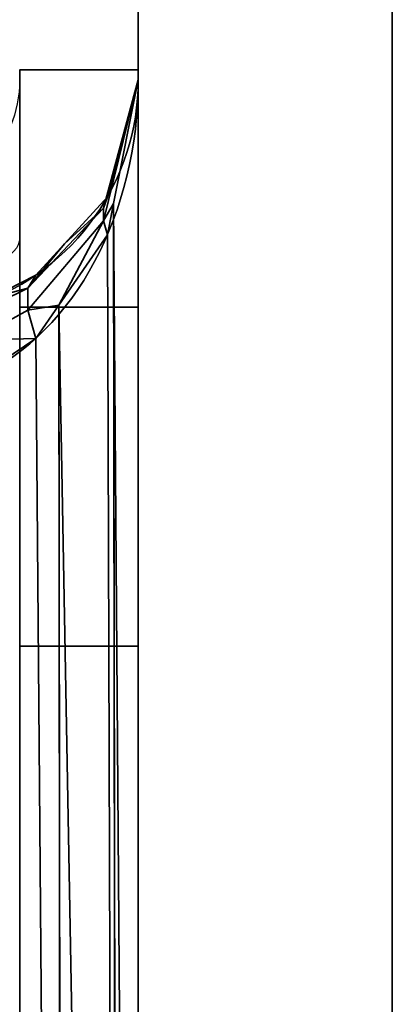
# Model space of a CAD drawing. Header units: millimetres. Extents: x -503 to 6703, y -110 to 249.
# Tile 345 of 656: x 1134.8 to 1137, y -7.11 to -1.3. Entities that reach past the tile are written whole.
import ezdxf

# ---------------------------------------------------------------- set-up
doc = ezdxf.new("R2010")
doc.units = ezdxf.units.MM
doc.layers.add('151', color=7, linetype='Continuous', true_color=0xffffff)

# ---------------------------------------------------------------- blocks, each defined once
blk = doc.blocks.new('UG_SURFACE_002')
at = {"layer": '151', "color": 252, "linetype": 'Continuous', "lineweight": 35}
for points in [[(2052.5, -9.3, 2212.25), (2052.5, 230.4, 2212.25), (947.5, 230.4, 2212.25), (947.5, -9.3, 2212.25)], [(1097.5, -9.3, 2062.2499), (1097.5, 230.4, 2062.2499), (1902.5, 230.4, 2062.2499), (1902.5, -9.3, 2062.2499)]]:
    blk.add_3dface(points, dxfattribs=at)
blk = doc.blocks.new('UG_SURFACE_148')
at = {"layer": '151', "color": 252, "linetype": 'Continuous', "lineweight": 35}
for points in [[(1135.5, -1.6, 1165), (1135.5, -1.6, 980), (1134.8, -1.6, 980), (1134.8, -1.6, 1165)], [(1135.5, -3, 1165), (1135.5, -1.6, 1165), (1134.8, -1.6, 1165), (1134.8, -3, 1165)], [(1134.8, -22.0201, 980), (1134.8, -1.6, 980), (1135.5, -1.6, 980), (1135.5, -22.0201, 980)], [(1135.5, -1.6, 980), (1135.5, -10.686, 983.9848), (1135.5, -11.1779, 983.7008)], [(1135.5, -11.1779, 983.7008), (1135.5, -11.7428, 983.6414), (1135.5, -22.0201, 980), (1135.5, -1.6, 980)], [(1135.5, -1.6, 980), (1135.5, -10.234, 985), (1135.5, -10.3521, 984.4444)], [(1135.5, -1.6, 980), (1135.5, -1.6, 1165), (1135.5, -1.659, 1005.5641)], [(1135.5, -10.3521, 984.4444), (1135.5, -10.686, 983.9848), (1135.5, -1.6, 980)], [(1135.5, -1.659, 1005.5641), (1135.5, -10.234, 985), (1135.5, -1.6, 980)], [(1135.5, -1.6, 1165), (1135.5, -1.659, 1164.436), (1135.5, -1.659, 1005.5641)], [(1135.5, -1.6, 1165), (1135.5, -3, 1165), (1135.5, -1.659, 1164.436)], [(1135.295, -2.4906, 1163.9408), (1135.5, -1.659, 1164.436), (1135.3548, -2.3881, 1164.1217)], [(1135.3611, -2.1854, 1163.8892), (1135.5, -1.659, 1164.436), (1135.295, -2.4151, 1163.8317)], [(1135.5, -1.659, 1164.436), (1135.295, -2.4906, 1163.9408), (1135.295, -2.4151, 1163.8317)], [(1135.295, -2.4151, 1006.1682), (1135.5, -1.659, 1005.5641), (1135.3611, -2.1854, 1006.1108)], [(1135.3548, -2.3881, 1005.8782), (1135.5, -1.659, 1005.5641), (1135.295, -2.4906, 1006.0592)], [(1135.5, -1.659, 1005.5641), (1135.295, -2.4151, 1006.1682), (1135.295, -2.4906, 1006.0592)], [(1135.3548, -2.3881, 1164.1217), (1135.5, -1.659, 1164.436), (1135.5, -22.0201, 1172.0912)], [(1135.5, -22.0201, 997.9088), (1135.5, -1.659, 1005.5641), (1135.3548, -2.3881, 1005.8782)], [(1135.5, -1.659, 1005.5641), (1135.5, -1.659, 1164.436), (1135.3611, -2.1854, 1163.8892), (1135.3611, -2.1854, 1006.1108)], [(1135.5, -1.659, 1005.5641), (1135.5, -8.7428, 994.8586), (1135.5, -8.1779, 994.7992)], [(1135.5, -22.0201, 1172.0912), (1135.5, -1.659, 1164.436), (1135.5, -3, 1165)], [(1135.5, -1.659, 1005.5641), (1135.5, -7.686, 994.5152), (1135.5, -7.3521, 994.0556)], [(1135.5, -1.659, 1005.5641), (1135.5, -22.0201, 997.9088), (1135.5, -9.283, 994.683), (1135.5, -8.7428, 994.8586)], [(1135.5, -8.1779, 994.7992), (1135.5, -7.686, 994.5152), (1135.5, -1.659, 1005.5641)], [(1135.5, -10.3521, 985.5556), (1135.5, -1.659, 1005.5641), (1135.5, -7.3521, 992.9444)], [(1135.5, -1.659, 1005.5641), (1135.5, -10.3521, 985.5556), (1135.5, -10.234, 985)], [(1135.5, -7.3521, 994.0556), (1135.5, -7.234, 993.5), (1135.5, -1.659, 1005.5641)], [(1135.5, -1.659, 1005.5641), (1135.5, -7.234, 993.5), (1135.5, -7.3521, 992.9444)], [(1135.295, -2.4151, 1163.8317), (1135.3178, -2.3497, 1163.7186), (1135.3611, -2.1854, 1163.8892)], [(1135.3611, -2.1854, 1006.1108), (1135.3178, -2.3497, 1006.2814), (1135.295, -2.4151, 1006.1682)], [(1135.3178, -2.3497, 1006.2814), (1135.3611, -2.1854, 1163.8892), (1135.3178, -2.3497, 1163.7186)], [(1135.3178, -2.3497, 1006.2814), (1135.3611, -2.1854, 1006.1108), (1135.3611, -2.1854, 1163.8892)], [(1135.065, -2.6258, 1163.4319), (1135.3178, -2.3497, 1163.7186), (1135.295, -2.4151, 1163.8317)], [(1135.3178, -2.3497, 1163.7186), (1135.065, -2.6258, 1006.5682), (1135.3178, -2.3497, 1006.2814)], [(1135.3178, -2.3497, 1163.7186), (1135.065, -2.6258, 1163.4319), (1135.065, -2.6258, 1006.5682)], [(1135.295, -2.4151, 1006.1682), (1135.3178, -2.3497, 1006.2814), (1135.065, -2.6258, 1006.5682)], [(1135.295, -2.4151, 1163.8317), (1134.8485, -2.888, 1163.4473), (1135.065, -2.6258, 1163.4319)], [(1135.295, -2.4151, 1163.8317), (1135.295, -2.4906, 1163.9408), (1134.8485, -3.017, 1163.6335), (1134.8485, -2.888, 1163.4473)], [(1135.065, -2.6258, 1006.5682), (1134.8485, -2.888, 1006.5528), (1135.295, -2.4151, 1006.1682)], [(1135.295, -2.4906, 1006.0592), (1135.295, -2.4151, 1006.1682), (1134.8485, -2.888, 1006.5528), (1134.8485, -3.017, 1006.3665)], [(1135.3548, -2.3881, 1164.1217), (1135.3178, -2.5735, 1164.0419), (1135.295, -2.4906, 1163.9408)], [(1135.295, -2.4906, 1006.0592), (1135.3178, -2.5735, 1005.9581), (1135.3548, -2.3881, 1005.8782)], [(1135.3178, -2.5735, 1164.0419), (1135.3548, -2.3881, 1164.1217), (1135.3824, -22.2166, 1171.5686)], [(1135.3824, -22.2166, 998.4314), (1135.3548, -2.3881, 1005.8782), (1135.3178, -2.5735, 1005.9581)], [(1135.5, -22.0201, 1172.0912), (1135.3862, -22.2146, 1171.5738), (1135.3548, -2.3881, 1164.1217)], [(1135.3862, -22.2146, 1171.5738), (1135.3824, -22.2166, 1171.5686), (1135.3548, -2.3881, 1164.1217)], [(1135.3548, -2.3881, 1005.8782), (1135.3824, -22.2166, 998.4314), (1135.3862, -22.2146, 998.4262)], [(1135.3548, -2.3881, 1005.8782), (1135.3862, -22.2146, 998.4262), (1135.5, -22.0201, 997.9088)], [(1135.0309, -2.9883, 1163.8631), (1134.8485, -3.017, 1163.6335), (1135.295, -2.4906, 1163.9408)], [(1135.295, -2.4906, 1006.0592), (1134.8485, -3.017, 1006.3665), (1135.0309, -2.9883, 1006.1369)], [(1135.295, -2.4906, 1163.9408), (1135.3178, -2.5735, 1164.0419), (1135.0309, -2.9883, 1163.8631)], [(1135.0309, -2.9883, 1006.1369), (1135.3178, -2.5735, 1005.9581), (1135.295, -2.4906, 1006.0592)], [(1135.0309, -2.9883, 1163.8631), (1135.3178, -2.5735, 1164.0419), (1135.3824, -22.2166, 1171.5686)], [(1135.3824, -22.2166, 998.4314), (1135.3178, -2.5735, 1005.9581), (1135.0309, -2.9883, 1006.1369)], [(1134.8485, -2.888, 1163.4473), (1134.895, -2.8114, 1163.2391), (1135.065, -2.6258, 1163.4319)], [(1135.065, -2.6258, 1006.5682), (1134.895, -2.8114, 1006.7608), (1134.8485, -2.888, 1006.5528)], [(1134.895, -2.8114, 1006.7608), (1135.065, -2.6258, 1163.4319), (1134.895, -2.8114, 1163.2391)], [(1134.895, -2.8114, 1006.7608), (1135.065, -2.6258, 1006.5682), (1135.065, -2.6258, 1163.4319)], [(1134.6321, -2.9453, 1163.1), (1134.895, -2.8114, 1163.2391), (1134.8485, -2.888, 1163.4473)], [(1134.895, -2.8114, 1163.2391), (1134.6321, -2.9453, 1006.9), (1134.895, -2.8114, 1006.7608)], [(1134.895, -2.8114, 1163.2391), (1134.6321, -2.9453, 1163.1), (1134.6321, -2.9453, 1006.9)], [(1134.8485, -2.888, 1006.5528), (1134.895, -2.8114, 1006.7608), (1134.6321, -2.9453, 1006.9)], [(1134.8485, -2.888, 1163.4473), (1134.5266, -3.0454, 1163.3161), (1134.6321, -2.9453, 1163.1)], [(1134.8485, -2.888, 1163.4473), (1134.8485, -3.017, 1163.6335), (1134.5266, -3.1951, 1163.5323), (1134.5266, -3.0454, 1163.3161)], [(1134.6321, -2.9453, 1006.9), (1134.5266, -3.0454, 1006.6839), (1134.8485, -2.888, 1006.5528)], [(1134.8485, -3.017, 1006.3665), (1134.8485, -2.888, 1006.5528), (1134.5266, -3.0454, 1006.6839), (1134.5266, -3.1951, 1006.4677)], [(1134.5266, -3.1951, 1163.5323), (1134.8485, -3.017, 1163.6335), (1134.895, -3.1848, 1163.7784)], [(1134.895, -3.1848, 1006.2215), (1134.8485, -3.017, 1006.3665), (1134.5266, -3.1951, 1006.4677)], [(1134.8, -3, 1177.3725), (1135.5, -3, 1177.3725), (1135.5, -3, 1165), (1134.8, -3, 1165)], [(1134.8, -5, 1190.0001), (1135.5, -5, 1190.0001), (1135.5, -3, 1177.3725), (1134.8, -3, 1177.3725)], [(1135.0309, -2.9883, 1163.8631), (1134.895, -3.1848, 1163.7784), (1134.8485, -3.017, 1163.6335)], [(1134.8485, -3.017, 1006.3665), (1134.895, -3.1848, 1006.2215), (1135.0309, -2.9883, 1006.1369)], [(1134.895, -3.1848, 1163.7784), (1135.0309, -2.9883, 1163.8631), (1135.0532, -22.3807, 1171.1322)], [(1135.0532, -22.3807, 998.8678), (1135.0309, -2.9883, 1006.1369), (1134.895, -3.1848, 1006.2215)], [(1135.3824, -22.2166, 1171.5686), (1135.056, -22.38, 1171.1339), (1135.0309, -2.9883, 1163.8631)], [(1135.056, -22.38, 1171.1339), (1135.0532, -22.3807, 1171.1322), (1135.0309, -2.9883, 1163.8631)], [(1135.0309, -2.9883, 1006.1369), (1135.0532, -22.3807, 998.8678), (1135.056, -22.38, 998.8661)], [(1135.0309, -2.9883, 1006.1369), (1135.056, -22.38, 998.8661), (1135.3824, -22.2166, 998.4314)], [(1135.5, -22.0201, 1190.0001), (1135.5, -3, 1165), (1135.5, -9.7051, 1175.6971)], [(1135.5, -7.686, 1177.5151), (1135.5, -7.3521, 1177.0556), (1135.5, -3, 1177.3725), (1135.5, -5, 1190.0001)], [(1135.5, -7.3521, 1177.0556), (1135.5, -7.234, 1176.5), (1135.5, -3, 1177.3725)], [(1135.5, -3, 1165), (1135.5, -22.0201, 1190.0001), (1135.5, -22.0201, 1172.0912)], [(1135.5, -3, 1165), (1135.5, -9.283, 1175.3169), (1135.5, -9.7051, 1175.6971)], [(1135.5, -3, 1165), (1135.5, -8.7428, 1175.1415), (1135.5, -9.283, 1175.3169)], [(1135.5, -3, 1165), (1135.5, -8.1779, 1175.2008), (1135.5, -8.7428, 1175.1415)], [(1135.5, -3, 1165), (1135.5, -7.686, 1175.4849), (1135.5, -8.1779, 1175.2008)], [(1135.5, -3, 1165), (1135.5, -7.3521, 1175.9443), (1135.5, -7.686, 1175.4849)], [(1135.5, -3, 1165), (1135.5, -7.234, 1176.5), (1135.5, -7.3521, 1175.9443)], [(1135.5, -3, 1165), (1135.5, -3, 1177.3725), (1135.5, -7.234, 1176.5)], [(1134.895, -3.1848, 1163.7784), (1134.5648, -3.4075, 1163.6825), (1134.5266, -3.1951, 1163.5323)], [(1134.5266, -3.1951, 1006.4677), (1134.5648, -3.4075, 1006.3175), (1134.895, -3.1848, 1006.2215)], [(1134.5648, -3.4075, 1163.6825), (1134.895, -3.1848, 1163.7784), (1135.0532, -22.3807, 1171.1322)], [(1135.0532, -22.3807, 998.8678), (1134.895, -3.1848, 1006.2215), (1134.5648, -3.4075, 1006.3175)], [(1135.0532, -22.3807, 1171.1322), (1134.5648, -22.4849, 1170.855), (1134.5648, -3.4075, 1163.6825)], [(1134.5648, -3.4075, 1006.3175), (1134.5648, -22.4849, 999.1449), (1135.0532, -22.3807, 998.8678)], [(1135.5, -22.0201, 1190.0001), (1135.5, -5, 1190.0001), (1134.8, -5, 1190.0001), (1134.8, -22.0201, 1190.0001)], [(1135.5, -5, 1190.0001), (1135.5, -8.1779, 1177.7992), (1135.5, -7.686, 1177.5151)], [(1135.5, -5, 1190.0001), (1135.5, -11.1779, 1186.2992), (1135.5, -10.686, 1186.0151)], [(1135.5, -5, 1190.0001), (1135.5, -10.234, 1184.9999), (1135.5, -8.7428, 1177.8586), (1135.5, -8.1779, 1177.7992)], [(1135.5, -10.686, 1186.0151), (1135.5, -10.3521, 1185.5556), (1135.5, -5, 1190.0001)], [(1135.5, -5, 1190.0001), (1135.5, -22.0201, 1190.0001), (1135.5, -11.7428, 1186.3586), (1135.5, -11.1779, 1186.2992)], [(1135.5, -10.3521, 1185.5556), (1135.5, -10.234, 1184.9999), (1135.5, -5, 1190.0001)]]:
    blk.add_3dface(points, dxfattribs=at)
blk = doc.blocks.new('UG_SURFACE_184')
at = {"layer": '151', "color": 252, "linetype": 'Continuous', "lineweight": 35}
for points in [[(1135.5, 62.62, 2021.75), (1135.5, 62.62, -7.75), (1135.5, -26.22, -7.75), (1135.5, -26.22, 2021.75)], [(1137, -26.22, 2020.2501), (1137, 62.62, 2020.2501), (1135.5, 62.62, 2021.75), (1135.5, -26.22, 2021.75)], [(1137, 62.62, -7.75), (1137, -26.22, -7.75), (1135.5, -26.22, -7.75), (1135.5, 62.62, -7.75)], [(1137, 62.62, 2020.2501), (1137, -26.22, 2020.2501), (1137, -26.22, -7.75), (1137, 62.62, -7.75)]]:
    blk.add_3dface(points, dxfattribs=at)
blk = doc.blocks.new('UG_SURFACE_185')
at = {"layer": '151', "color": 252, "linetype": 'Continuous', "lineweight": 35}
for points in [[(1135.5, 62.62, 2021.75), (1135.5, 62.62, -7.75), (1135.5, -26.22, -7.75), (1135.5, -26.22, 2021.75)], [(1137, -26.22, 2020.2501), (1137, 62.62, 2020.2501), (1135.5, 62.62, 2021.75), (1135.5, -26.22, 2021.75)], [(1137, 62.62, -7.75), (1137, -26.22, -7.75), (1135.5, -26.22, -7.75), (1135.5, 62.62, -7.75)], [(1137, 62.62, 2020.2501), (1137, -26.22, 2020.2501), (1137, -26.22, -7.75), (1137, 62.62, -7.75)]]:
    blk.add_3dface(points, dxfattribs=at)
blk = doc.blocks.new('UG_SURFACE_186')
at = {"layer": '151', "color": 252, "linetype": 'Continuous', "lineweight": 35}
for points in [[(1135.5, -26.22, 2021.75), (1864.5, -26.22, 2021.75), (1864.5, 62.62, 2021.75), (1135.5, 62.62, 2021.75)], [(1135.5, -26.22, 2021.75), (1135.5, 62.62, 2021.75), (1137, 62.62, 2020.2501), (1137, -26.22, 2020.2501)], [(1137, -26.22, 2020.2501), (1137, 62.62, 2020.2501), (1863, 62.62, 2020.2501), (1863, -26.22, 2020.2501)]]:
    blk.add_3dface(points, dxfattribs=at)
blk = doc.blocks.new('UG_SURFACE_191')
at = {"layer": '151', "color": 252, "linetype": 'Continuous', "lineweight": 35}
for points in [[(1135.5, -1.6, 1165), (1135.5, -1.6, 980), (1134.8, -1.6, 980), (1134.8, -1.6, 1165)], [(1135.5, -3, 1165), (1135.5, -1.6, 1165), (1134.8, -1.6, 1165), (1134.8, -3, 1165)], [(1134.8, -22.0201, 980), (1134.8, -1.6, 980), (1135.5, -1.6, 980), (1135.5, -22.0201, 980)], [(1135.5, -1.6, 980), (1135.5, -10.686, 983.9848), (1135.5, -11.1779, 983.7008)], [(1135.5, -11.1779, 983.7008), (1135.5, -11.7428, 983.6414), (1135.5, -22.0201, 980), (1135.5, -1.6, 980)], [(1135.5, -1.6, 980), (1135.5, -10.234, 985), (1135.5, -10.3521, 984.4444)], [(1135.5, -1.6, 980), (1135.5, -1.6, 1165), (1135.5, -1.659, 1005.5641)], [(1135.5, -10.3521, 984.4444), (1135.5, -10.686, 983.9848), (1135.5, -1.6, 980)], [(1135.5, -1.659, 1005.5641), (1135.5, -10.234, 985), (1135.5, -1.6, 980)], [(1135.5, -1.6, 1165), (1135.5, -1.659, 1164.436), (1135.5, -1.659, 1005.5641)], [(1135.5, -1.6, 1165), (1135.5, -3, 1165), (1135.5, -1.659, 1164.436)], [(1135.295, -2.4906, 1163.9408), (1135.5, -1.659, 1164.436), (1135.3548, -2.3881, 1164.1217)], [(1135.3611, -2.1854, 1163.8892), (1135.5, -1.659, 1164.436), (1135.295, -2.4151, 1163.8317)], [(1135.5, -1.659, 1164.436), (1135.295, -2.4906, 1163.9408), (1135.295, -2.4151, 1163.8317)], [(1135.295, -2.4151, 1006.1682), (1135.5, -1.659, 1005.5641), (1135.3611, -2.1854, 1006.1108)], [(1135.3548, -2.3881, 1005.8782), (1135.5, -1.659, 1005.5641), (1135.295, -2.4906, 1006.0592)], [(1135.5, -1.659, 1005.5641), (1135.295, -2.4151, 1006.1682), (1135.295, -2.4906, 1006.0592)], [(1135.3548, -2.3881, 1164.1217), (1135.5, -1.659, 1164.436), (1135.5, -22.0201, 1172.0912)], [(1135.5, -22.0201, 997.9088), (1135.5, -1.659, 1005.5641), (1135.3548, -2.3881, 1005.8782)], [(1135.5, -1.659, 1005.5641), (1135.5, -1.659, 1164.436), (1135.3611, -2.1854, 1163.8892), (1135.3611, -2.1854, 1006.1108)], [(1135.5, -1.659, 1005.5641), (1135.5, -8.7428, 994.8586), (1135.5, -8.1779, 994.7992)], [(1135.5, -22.0201, 1172.0912), (1135.5, -1.659, 1164.436), (1135.5, -3, 1165)], [(1135.5, -1.659, 1005.5641), (1135.5, -7.686, 994.5152), (1135.5, -7.3521, 994.0556)], [(1135.5, -1.659, 1005.5641), (1135.5, -22.0201, 997.9088), (1135.5, -9.283, 994.683), (1135.5, -8.7428, 994.8586)], [(1135.5, -8.1779, 994.7992), (1135.5, -7.686, 994.5152), (1135.5, -1.659, 1005.5641)], [(1135.5, -10.3521, 985.5556), (1135.5, -1.659, 1005.5641), (1135.5, -7.3521, 992.9444)], [(1135.5, -1.659, 1005.5641), (1135.5, -10.3521, 985.5556), (1135.5, -10.234, 985)], [(1135.5, -7.3521, 994.0556), (1135.5, -7.234, 993.5), (1135.5, -1.659, 1005.5641)], [(1135.5, -1.659, 1005.5641), (1135.5, -7.234, 993.5), (1135.5, -7.3521, 992.9444)], [(1135.295, -2.4151, 1163.8317), (1135.3178, -2.3497, 1163.7186), (1135.3611, -2.1854, 1163.8892)], [(1135.3611, -2.1854, 1006.1108), (1135.3178, -2.3497, 1006.2814), (1135.295, -2.4151, 1006.1682)], [(1135.3178, -2.3497, 1006.2814), (1135.3611, -2.1854, 1163.8892), (1135.3178, -2.3497, 1163.7186)], [(1135.3178, -2.3497, 1006.2814), (1135.3611, -2.1854, 1006.1108), (1135.3611, -2.1854, 1163.8892)], [(1135.065, -2.6258, 1163.4319), (1135.3178, -2.3497, 1163.7186), (1135.295, -2.4151, 1163.8317)], [(1135.3178, -2.3497, 1163.7186), (1135.065, -2.6258, 1006.5682), (1135.3178, -2.3497, 1006.2814)], [(1135.3178, -2.3497, 1163.7186), (1135.065, -2.6258, 1163.4319), (1135.065, -2.6258, 1006.5682)], [(1135.295, -2.4151, 1006.1682), (1135.3178, -2.3497, 1006.2814), (1135.065, -2.6258, 1006.5682)], [(1135.295, -2.4151, 1163.8317), (1134.8485, -2.888, 1163.4473), (1135.065, -2.6258, 1163.4319)], [(1135.295, -2.4151, 1163.8317), (1135.295, -2.4906, 1163.9408), (1134.8485, -3.017, 1163.6335), (1134.8485, -2.888, 1163.4473)], [(1135.065, -2.6258, 1006.5682), (1134.8485, -2.888, 1006.5528), (1135.295, -2.4151, 1006.1682)], [(1135.295, -2.4906, 1006.0592), (1135.295, -2.4151, 1006.1682), (1134.8485, -2.888, 1006.5528), (1134.8485, -3.017, 1006.3665)], [(1135.3548, -2.3881, 1164.1217), (1135.3178, -2.5735, 1164.0419), (1135.295, -2.4906, 1163.9408)], [(1135.295, -2.4906, 1006.0592), (1135.3178, -2.5735, 1005.9581), (1135.3548, -2.3881, 1005.8782)], [(1135.3178, -2.5735, 1164.0419), (1135.3548, -2.3881, 1164.1217), (1135.3824, -22.2166, 1171.5686)], [(1135.3824, -22.2166, 998.4314), (1135.3548, -2.3881, 1005.8782), (1135.3178, -2.5735, 1005.9581)], [(1135.5, -22.0201, 1172.0912), (1135.3862, -22.2146, 1171.5738), (1135.3548, -2.3881, 1164.1217)], [(1135.3862, -22.2146, 1171.5738), (1135.3824, -22.2166, 1171.5686), (1135.3548, -2.3881, 1164.1217)], [(1135.3548, -2.3881, 1005.8782), (1135.3824, -22.2166, 998.4314), (1135.3862, -22.2146, 998.4262)], [(1135.3548, -2.3881, 1005.8782), (1135.3862, -22.2146, 998.4262), (1135.5, -22.0201, 997.9088)], [(1135.0309, -2.9883, 1163.8631), (1134.8485, -3.017, 1163.6335), (1135.295, -2.4906, 1163.9408)], [(1135.295, -2.4906, 1006.0592), (1134.8485, -3.017, 1006.3665), (1135.0309, -2.9883, 1006.1369)], [(1135.295, -2.4906, 1163.9408), (1135.3178, -2.5735, 1164.0419), (1135.0309, -2.9883, 1163.8631)], [(1135.0309, -2.9883, 1006.1369), (1135.3178, -2.5735, 1005.9581), (1135.295, -2.4906, 1006.0592)], [(1135.0309, -2.9883, 1163.8631), (1135.3178, -2.5735, 1164.0419), (1135.3824, -22.2166, 1171.5686)], [(1135.3824, -22.2166, 998.4314), (1135.3178, -2.5735, 1005.9581), (1135.0309, -2.9883, 1006.1369)], [(1134.8485, -2.888, 1163.4473), (1134.895, -2.8114, 1163.2391), (1135.065, -2.6258, 1163.4319)], [(1135.065, -2.6258, 1006.5682), (1134.895, -2.8114, 1006.7608), (1134.8485, -2.888, 1006.5528)], [(1134.895, -2.8114, 1006.7608), (1135.065, -2.6258, 1163.4319), (1134.895, -2.8114, 1163.2391)], [(1134.895, -2.8114, 1006.7608), (1135.065, -2.6258, 1006.5682), (1135.065, -2.6258, 1163.4319)], [(1134.6321, -2.9453, 1163.1), (1134.895, -2.8114, 1163.2391), (1134.8485, -2.888, 1163.4473)], [(1134.895, -2.8114, 1163.2391), (1134.6321, -2.9453, 1006.9), (1134.895, -2.8114, 1006.7608)], [(1134.895, -2.8114, 1163.2391), (1134.6321, -2.9453, 1163.1), (1134.6321, -2.9453, 1006.9)], [(1134.8485, -2.888, 1006.5528), (1134.895, -2.8114, 1006.7608), (1134.6321, -2.9453, 1006.9)], [(1134.8485, -2.888, 1163.4473), (1134.5266, -3.0454, 1163.3161), (1134.6321, -2.9453, 1163.1)], [(1134.8485, -2.888, 1163.4473), (1134.8485, -3.017, 1163.6335), (1134.5266, -3.1951, 1163.5323), (1134.5266, -3.0454, 1163.3161)], [(1134.6321, -2.9453, 1006.9), (1134.5266, -3.0454, 1006.6839), (1134.8485, -2.888, 1006.5528)], [(1134.8485, -3.017, 1006.3665), (1134.8485, -2.888, 1006.5528), (1134.5266, -3.0454, 1006.6839), (1134.5266, -3.1951, 1006.4677)], [(1134.5266, -3.1951, 1163.5323), (1134.8485, -3.017, 1163.6335), (1134.895, -3.1848, 1163.7784)], [(1134.895, -3.1848, 1006.2215), (1134.8485, -3.017, 1006.3665), (1134.5266, -3.1951, 1006.4677)], [(1134.8, -3, 1177.3725), (1135.5, -3, 1177.3725), (1135.5, -3, 1165), (1134.8, -3, 1165)], [(1134.8, -5, 1190.0001), (1135.5, -5, 1190.0001), (1135.5, -3, 1177.3725), (1134.8, -3, 1177.3725)], [(1135.0309, -2.9883, 1163.8631), (1134.895, -3.1848, 1163.7784), (1134.8485, -3.017, 1163.6335)], [(1134.8485, -3.017, 1006.3665), (1134.895, -3.1848, 1006.2215), (1135.0309, -2.9883, 1006.1369)], [(1134.895, -3.1848, 1163.7784), (1135.0309, -2.9883, 1163.8631), (1135.0532, -22.3807, 1171.1322)], [(1135.0532, -22.3807, 998.8678), (1135.0309, -2.9883, 1006.1369), (1134.895, -3.1848, 1006.2215)], [(1135.3824, -22.2166, 1171.5686), (1135.056, -22.38, 1171.1339), (1135.0309, -2.9883, 1163.8631)], [(1135.056, -22.38, 1171.1339), (1135.0532, -22.3807, 1171.1322), (1135.0309, -2.9883, 1163.8631)], [(1135.0309, -2.9883, 1006.1369), (1135.0532, -22.3807, 998.8678), (1135.056, -22.38, 998.8661)], [(1135.0309, -2.9883, 1006.1369), (1135.056, -22.38, 998.8661), (1135.3824, -22.2166, 998.4314)], [(1135.5, -22.0201, 1190.0001), (1135.5, -3, 1165), (1135.5, -9.7051, 1175.6971)], [(1135.5, -7.686, 1177.5151), (1135.5, -7.3521, 1177.0556), (1135.5, -3, 1177.3725), (1135.5, -5, 1190.0001)], [(1135.5, -7.3521, 1177.0556), (1135.5, -7.234, 1176.5), (1135.5, -3, 1177.3725)], [(1135.5, -3, 1165), (1135.5, -22.0201, 1190.0001), (1135.5, -22.0201, 1172.0912)], [(1135.5, -3, 1165), (1135.5, -9.283, 1175.3169), (1135.5, -9.7051, 1175.6971)], [(1135.5, -3, 1165), (1135.5, -8.7428, 1175.1415), (1135.5, -9.283, 1175.3169)], [(1135.5, -3, 1165), (1135.5, -8.1779, 1175.2008), (1135.5, -8.7428, 1175.1415)], [(1135.5, -3, 1165), (1135.5, -7.686, 1175.4849), (1135.5, -8.1779, 1175.2008)], [(1135.5, -3, 1165), (1135.5, -7.3521, 1175.9443), (1135.5, -7.686, 1175.4849)], [(1135.5, -3, 1165), (1135.5, -7.234, 1176.5), (1135.5, -7.3521, 1175.9443)], [(1135.5, -3, 1165), (1135.5, -3, 1177.3725), (1135.5, -7.234, 1176.5)], [(1134.895, -3.1848, 1163.7784), (1134.5648, -3.4075, 1163.6825), (1134.5266, -3.1951, 1163.5323)], [(1134.5266, -3.1951, 1006.4677), (1134.5648, -3.4075, 1006.3175), (1134.895, -3.1848, 1006.2215)], [(1134.5648, -3.4075, 1163.6825), (1134.895, -3.1848, 1163.7784), (1135.0532, -22.3807, 1171.1322)], [(1135.0532, -22.3807, 998.8678), (1134.895, -3.1848, 1006.2215), (1134.5648, -3.4075, 1006.3175)], [(1135.0532, -22.3807, 1171.1322), (1134.5648, -22.4849, 1170.855), (1134.5648, -3.4075, 1163.6825)], [(1134.5648, -3.4075, 1006.3175), (1134.5648, -22.4849, 999.1449), (1135.0532, -22.3807, 998.8678)], [(1135.5, -22.0201, 1190.0001), (1135.5, -5, 1190.0001), (1134.8, -5, 1190.0001), (1134.8, -22.0201, 1190.0001)], [(1135.5, -5, 1190.0001), (1135.5, -8.1779, 1177.7992), (1135.5, -7.686, 1177.5151)], [(1135.5, -5, 1190.0001), (1135.5, -11.1779, 1186.2992), (1135.5, -10.686, 1186.0151)], [(1135.5, -5, 1190.0001), (1135.5, -10.234, 1184.9999), (1135.5, -8.7428, 1177.8586), (1135.5, -8.1779, 1177.7992)], [(1135.5, -10.686, 1186.0151), (1135.5, -10.3521, 1185.5556), (1135.5, -5, 1190.0001)], [(1135.5, -5, 1190.0001), (1135.5, -22.0201, 1190.0001), (1135.5, -11.7428, 1186.3586), (1135.5, -11.1779, 1186.2992)], [(1135.5, -10.3521, 1185.5556), (1135.5, -10.234, 1184.9999), (1135.5, -5, 1190.0001)]]:
    blk.add_3dface(points, dxfattribs=at)

msp = doc.modelspace()

# ---------------------------------------------------------------- linework, layer by layer
at = {"layer": '151', "color": 251, "linetype": 'Continuous', "lineweight": -3, "true_color": 0x636466}
for p, q in [((1135.5, 62.62, -7.75), (1135.5, -26.22, -7.75)), ((1135.5, 62.62, -7.75), (1135.5, -26.22, -7.75)), ((1135.5, -26.22, 2021.75), (1135.5, 62.62, 2021.75)), ((1135.5, -26.22, 2021.75), (1135.5, 62.62, 2021.75)), ((1135.5, -26.22, 2021.75), (1135.5, 62.62, 2021.75)), ((1135.5, -1.6, 1165), (1134.8, -1.6, 1165)), ((1134.8, -1.6, 1165), (1134.8, -3, 1165)), ((1134.8, -22.0201, 980), (1134.8, -1.6, 980)), ((1135.5, -1.6, 980), (1134.8, -1.6, 980)), ((1134.8, -1.6, 1165), (1134.8, -1.6, 980)), ((1135.5, -1.6, 1165), (1134.8, -1.6, 1165)), ((1134.8, -1.6, 1165), (1134.8, -3, 1165)), ((1135.5, -1.6, 980), (1134.8, -1.6, 980)), ((1134.8, -22.0201, 980), (1134.8, -1.6, 980)), ((1134.8, -1.6, 1165), (1134.8, -1.6, 980)), ((1135.5, -3, 1165), (1135.5, -1.6, 1165)), ((1135.5, -22.0201, 980), (1135.5, -1.6, 980)), ((1135.5, -1.6, 1165), (1135.5, -1.6, 980)), ((1135.5, -1.6, 1165), (1135.5, -1.6, 980)), ((1135.5, -22.0201, 980), (1135.5, -1.6, 980)), ((1135.5, -3, 1165), (1135.5, -1.6, 1165)), ((1134.8, -1.659, 1006.6233), (1134.8, -1.659, 1163.3767)), ((1134.8, -1.659, 1006.6233), (1134.8, -1.659, 1163.3767)), ((1135.5, -1.659, 1164.4359), (1135.5, -1.659, 1005.5641)), ((1135.5, -22.0201, 1172.0912), (1135.5, -1.659, 1164.4359)), ((1135.5, -1.659, 1005.5641), (1135.5, -22.0201, 997.9088)), ((1135.5, -1.659, 1164.4359), (1135.5, -1.659, 1005.5641)), ((1135.5, -22.0201, 1172.0912), (1135.5, -1.659, 1164.4359)), ((1135.5, -1.659, 1005.5641), (1135.5, -22.0201, 997.9088)), ((1134.8, -22.0201, 997.9088), (1134.8, -2.5942, 1005.2124)), ((1134.8, -2.5942, 1164.7876), (1134.8, -22.0201, 1172.0912)), ((1134.8, -22.0201, 997.9088), (1134.8, -2.5942, 1005.2124)), ((1134.8, -2.5942, 1164.7876), (1134.8, -22.0201, 1172.0912)), ((1134.8, -3, 1177.3725), (1135.5, -3, 1177.3725)), ((1135.5, -3, 1165), (1134.8, -3, 1165)), ((1134.8, -3, 1177.3725), (1134.8, -3, 1165)), ((1134.8, -5, 1190), (1134.8, -3, 1177.3725)), ((1134.8, -3, 1177.3725), (1134.8, -3, 1165)), ((1134.8, -5, 1190), (1134.8, -3, 1177.3725)), ((1135.5, -3, 1165), (1134.8, -3, 1165)), ((1134.8, -3, 1177.3725), (1135.5, -3, 1177.3725)), ((1135.5, -3, 1177.3725), (1135.5, -3, 1165)), ((1135.5, -3, 1177.3725), (1135.5, -5, 1190)), ((1135.5, -3, 1177.3725), (1135.5, -3, 1165)), ((1135.5, -3, 1177.3725), (1135.5, -5, 1190)), ((1134.8, -22.0201, 1190), (1134.8, -5, 1190)), ((1135.5, -5, 1190), (1134.8, -5, 1190)), ((1134.8, -22.0201, 1190), (1134.8, -5, 1190)), ((1135.5, -5, 1190), (1134.8, -5, 1190)), ((1135.5, -22.0201, 1190), (1135.5, -5, 1190)), ((1135.5, -22.0201, 1190), (1135.5, -5, 1190))]:
    msp.add_line(p, q, dxfattribs=at)
at = {"layer": '151', "color": 251, "linetype": 'Continuous', "lineweight": -3, "true_color": 0x636466, "extrusion": (0, 0, -1)}
for centre in [(-1134.1, -1.659, -1006.6233), (-1134.1, -1.659, -1163.3767), (-1134.1, -1.659, -1006.6233), (-1134.1, -1.659, -1163.3767)]:
    msp.add_arc(centre, 0.7, 180, 270, dxfattribs=at)
at = {"layer": '151', "color": 251, "linetype": 'Continuous', "lineweight": -3, "true_color": 0x636466, "extrusion": (0, 0.936029, -0.351924)}
msp.add_arc((-1134.1, 1089.3616, -412.3446), 0.7, 180, 250.61182, dxfattribs=at)
msp.add_arc((-1134.1, 1089.3616, -412.3446), 0.7, 180, 250.61182, dxfattribs=at)
at = {"layer": '151', "color": 251, "linetype": 'Continuous', "lineweight": -3, "true_color": 0x636466, "extrusion": (4.32051e-16, 0.72035, -0.69361)}
msp.add_ellipse((1134.1, -1.659, 1164.4359), major_axis=(0, 1.4, 1.454), ratio=0.69361, start_param=1.570796, end_param=2.803205, dxfattribs=at)
msp.add_ellipse((1134.1, -1.659, 1164.4359), major_axis=(0, 1.4, 1.454), ratio=0.69361, start_param=1.570796, end_param=2.803205, dxfattribs=at)
at = {"layer": '151', "color": 251, "linetype": 'Continuous', "lineweight": -3, "true_color": 0x636466, "extrusion": (-2.37351e-16, -0.395731, 0.918367)}
msp.add_ellipse((1134.1, -1.659, 1164.4359), major_axis=(0, 1.8537, 0.7988), ratio=0.69361, start_param=3.47998, end_param=4.712389, dxfattribs=at)
msp.add_ellipse((1134.1, -1.659, 1164.4359), major_axis=(0, 1.8537, 0.7988), ratio=0.69361, start_param=3.47998, end_param=4.712389, dxfattribs=at)
at = {"layer": '151', "color": 251, "linetype": 'Continuous', "lineweight": -3, "true_color": 0x636466, "extrusion": (4.32051e-16, 0.72035, 0.69361)}
msp.add_ellipse((1134.1, -1.659, 1005.5641), major_axis=(0, 1.4, -1.454), ratio=0.69361, start_param=3.47998, end_param=4.712389, dxfattribs=at)
msp.add_ellipse((1134.1, -1.659, 1005.5641), major_axis=(0, 1.4, -1.454), ratio=0.69361, start_param=3.47998, end_param=4.712389, dxfattribs=at)
at = {"layer": '151', "color": 251, "linetype": 'Continuous', "lineweight": -3, "true_color": 0x636466, "extrusion": (-2.37351e-16, -0.395731, -0.918367)}
msp.add_ellipse((1134.1, -1.659, 1005.5641), major_axis=(0, 1.8537, -0.7988), ratio=0.69361, start_param=1.570796, end_param=2.803205, dxfattribs=at)
msp.add_ellipse((1134.1, -1.659, 1005.5641), major_axis=(0, 1.8537, -0.7988), ratio=0.69361, start_param=1.570796, end_param=2.803205, dxfattribs=at)
at = {"layer": '151', "color": 251, "linetype": 'Continuous', "lineweight": -3, "true_color": 0x636466, "extrusion": (1, 0, 0)}
for centre, major_axis, start_param, end_param in [((1134.8, -3.059, 1163.3767), (0, 0, 1.4957), 4.712389, 5.944798), ((1134.8, -3.059, 1006.6233), (0, 0, -1.4957), 0.338388, 1.570796), ((1134.8, -3.059, 1163.3767), (0, 0, 1.4957), 4.712389, 5.944798), ((1134.8, -3.059, 1006.6233), (0, 0, -1.4957), 0.338388, 1.570796)]:
    msp.add_ellipse(centre, major_axis=major_axis, ratio=0.936029, start_param=start_param, end_param=end_param, dxfattribs=at)

# ---------------------------------------------------------------- block references
at = {"layer": '151', "color": 251, "linetype": 'Continuous', "lineweight": -3, "true_color": 0x636466}
for name in ['UG_SURFACE_002', 'UG_SURFACE_184', 'UG_SURFACE_185', 'UG_SURFACE_186', 'UG_SURFACE_148', 'UG_SURFACE_191']:
    msp.add_blockref(name, (0, 0), dxfattribs=at)

doc.saveas('drawing.dxf')
